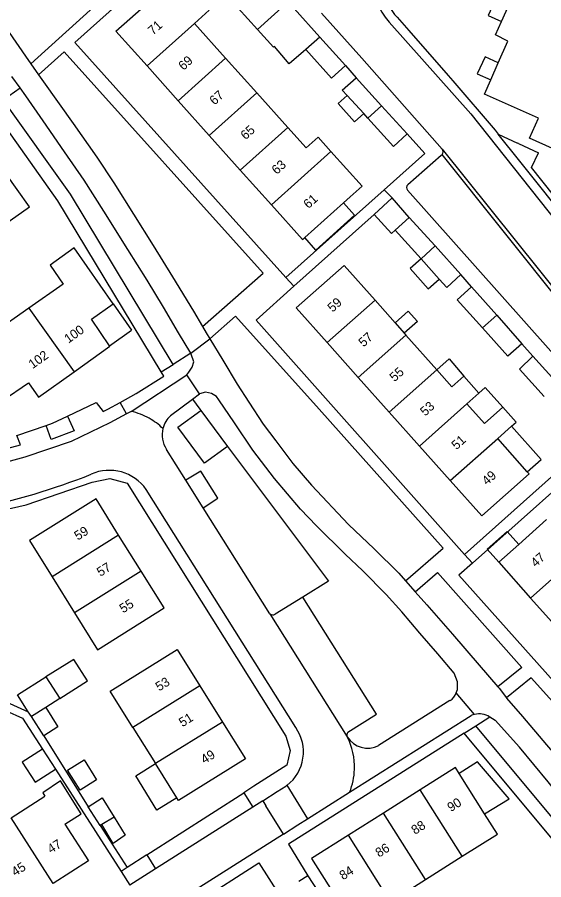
# Model space of a CAD drawing. Extents: x 194485 to 197793, y 468269 to 470822.
# Drawn here: x 195783.7 to 195852.1, y 469938.8 to 470051 of the extents above; entities that cross this region are included whole.
import ezdxf

# ---------------------------------------------------------------- set-up
doc = ezdxf.new("R2010")
doc.units = 0
for name, color, linetype in [('BGT grensvlak begroeid terreindeel', 7, 'Continuous'), ('BGT grensvlak gebouwinstallatie plus 1', 7, 'Continuous'), ('BGT grensvlak onbegroeid terreindeel', 7, 'Continuous'), ('BGT grensvlak overig bouwwerk uitbreiding populatie', 7, 'Continuous'), ('BGT grensvlak pand op maaiveld', 7, 'Continuous'), ('BGT grensvlak pand op maaiveld LR', 7, 'Continuous'), ('BGT grensvlak vegetatieobject', 7, 'Continuous'), ('BGT grensvlak wegdeel', 7, 'Continuous'), ('BGT tekst huisnummerreeks', 7, 'Continuous')]:
    doc.layers.add(name, color=color, linetype=linetype)

msp = doc.modelspace()

# ---------------------------------------------------------------- linework, layer by layer
at = {"layer": 'BGT grensvlak begroeid terreindeel'}
for points in [[(195806.44, 470001.3), (195807.42, 470000), (195807.55, 469999.82)], [(195811.02, 469995.17), (195824.13, 469977.64), (195820.8, 469975.58)], [(195807.85, 469987.2), (195809.73, 469988.44), (195807.52, 469991.95), (195805.59, 469990.78)]]:
    msp.add_lwpolyline(points, dxfattribs=at)
at = {"layer": 'BGT grensvlak gebouwinstallatie plus 1'}
for p, q in [((195826.57, 470040.8), (195825.4, 470039.75)), ((195825.4, 470039.75), (195827.53, 470037.38)), ((195827.53, 470037.38), (195828.72, 470038.45)), ((195832.44, 470027.49), (195830.06, 470025.35)), ((195834.65, 470024.95), (195832.44, 470027.49)), ((195832.34, 470022.85), (195830.06, 470025.35)), ((195832.81, 470023.28), (195832.34, 470022.85)), ((195836.17, 470019.55), (195834.75, 470018.29)), ((195834.75, 470018.29), (195837.11, 470015.66)), ((195837.11, 470015.66), (195838.52, 470016.93)), ((195796.15, 470013.69), (195798.51, 470010.29)), ((195832.79, 470011.25), (195834.51, 470012.77)), ((195834.51, 470012.77), (195835.71, 470011.4)), ((195795.67, 470008.26), (195798.51, 470010.29)), ((195835.71, 470011.4), (195834, 470009.89)), ((195838.24, 470005.12), (195839.82, 470006.56)), ((195839.82, 470006.56), (195841.73, 470004.29)), ((195844.53, 470002.84), (195843.69, 470002.08)), ((195846.8, 470000.29), (195844.53, 470002.84)), ((195851.79, 469993.47), (195847.95, 469997.79)), ((195849.99, 469991.88), (195851.79, 469993.47)), ((195799.09, 469952.33), (195801.63, 469953.93)), ((195801.82, 469947.86), (195799.09, 469952.33)), ((195804.43, 469949.47), (195801.82, 469947.86)), ((195796.25, 469946.96), (195797.69, 469944.61)), ((195796.12, 469943.55), (195794.67, 469945.99)), ((195797.69, 469944.61), (195796.12, 469943.55))]:
    msp.add_line(p, q, dxfattribs=at)
for points in [[(195847.64, 470052.64), (195845.91, 470053.41), (195844.91, 470051.19), (195846.65, 470050.42)], [(195846.22, 470045.05), (195844.5, 470045.84), (195843.49, 470043.61), (195845.23, 470042.84)], [(195826.09, 470026.85), (195827.54, 470025.24), (195822.49, 470020.71), (195821.04, 470022.32)], [(195848.88, 469982.41), (195847.36, 469984.1), (195844.79, 469981.79), (195846.3, 469980.1)], [(195789.18, 469962.4), (195792.79, 469964.68), (195791.03, 469967.48), (195787.38, 469965.19)]]:
    msp.add_lwpolyline(points, dxfattribs=at)
at = {"layer": 'BGT grensvlak onbegroeid terreindeel'}
msp.add_line((195807.55, 469999.82), (195811.02, 469995.17), dxfattribs=at)
for points in [[(195787.42, 469997.91), (195788.25, 469998.2), (195790.19, 469999.12)], [(195811.02, 469995.17), (195808.01, 469993.01), (195804.54, 469997.66), (195807.55, 469999.82)]]:
    msp.add_lwpolyline(points, dxfattribs=at)
at = {"layer": 'BGT grensvlak overig bouwwerk uitbreiding populatie'}
for p, q in [((195786.93, 469955.82), (195784.3, 469954.11)), ((195786.93, 469955.82), (195788.62, 469953.2)), ((195790.2, 469953.05), (195792.35, 469954.4)), ((195792.35, 469954.4), (195793.97, 469951.83)), ((195784.3, 469954.11), (195785.99, 469951.49)), ((195785.99, 469951.49), (195788.62, 469953.2)), ((195791.83, 469950.47), (195790.2, 469953.05)), ((195793.97, 469951.83), (195791.83, 469950.47))]:
    msp.add_line(p, q, dxfattribs=at)
at = {"layer": 'BGT grensvlak pand op maaiveld'}
for p, q in [((195814.91, 470049.39), (195810.85, 470053.89)), ((195806.7, 470050.17), (195808.62, 470051.9)), ((195846.65, 470050.42), (195847.64, 470052.64)), ((195806.7, 470050.17), (195810.75, 470045.66)), ((195823.02, 470048.41), (195826.35, 470044.72)), ((195810.75, 470045.66), (195814.8, 470041.15)), ((195804.58, 470040.12), (195800.54, 470044.64)), ((195845.23, 470042.84), (195846.22, 470045.05)), ((195831.05, 470039.46), (195827.72, 470043.12)), ((195818.85, 470036.64), (195814.8, 470041.15)), ((195828.72, 470038.45), (195826.57, 470040.8)), ((195808.62, 470035.61), (195804.58, 470040.12)), ((195834.39, 470035.81), (195831.05, 470039.46)), ((195829.27, 470037.85), (195828.72, 470038.45)), ((195821.22, 470034), (195818.85, 470036.64)), ((195812.66, 470031.09), (195808.62, 470035.61)), ((195822.78, 470035.39), (195821.22, 470034)), ((195824.45, 470033.52), (195822.78, 470035.39)), ((195828.5, 470029.02), (195824.45, 470033.52)), ((195812.66, 470031.09), (195816.71, 470026.58)), ((195826.95, 470027.62), (195828.5, 470029.02)), ((195826.09, 470026.85), (195826.95, 470027.62)), ((195816.71, 470026.58), (195820.75, 470022.06)), ((195821.04, 470022.32), (195826.09, 470026.85)), ((195832.81, 470023.28), (195834.65, 470024.95)), ((195838, 470021.24), (195834.65, 470024.95)), ((195836.17, 470019.55), (195832.81, 470023.28)), ((195820.75, 470022.06), (195821.04, 470022.32)), ((195841.35, 470017.52), (195838, 470021.24)), ((195838.52, 470016.93), (195836.17, 470019.55)), ((195842.73, 470015.92), (195846.01, 470012.22)), ((195830.19, 470014.18), (195832.79, 470011.25)), ((195846.01, 470012.22), (195849.3, 470008.52)), ((195832.79, 470011.25), (195834, 470009.89)), ((195834, 470009.89), (195834.21, 470009.65)), ((195834.21, 470009.65), (195838.24, 470005.12)), ((195827.99, 470004.15), (195823.96, 470008.67)), ((195854, 470003.26), (195850.73, 470006.91)), ((195838.24, 470005.12), (195840.19, 470002.92)), ((195827.99, 470004.15), (195832.03, 469999.63)), ((195841.73, 470004.29), (195840.19, 470002.92)), ((195843.69, 470002.08), (195841.73, 470004.29)), ((195842.15, 470000.71), (195843.69, 470002.08)), ((195842.15, 470000.71), (195844.41, 469998.17)), ((195846.8, 470000.29), (195844.41, 469998.17)), ((195835.96, 469995.22), (195832.03, 469999.63)), ((195846.15, 469996.21), (195847.95, 469997.79)), ((195849.99, 469991.88), (195846.15, 469996.21)), ((195839.98, 469990.72), (195835.96, 469995.22)), ((195852.51, 469985.66), (195848.88, 469982.41)), ((195799.78, 469978.94), (195796.84, 469983.65)), ((195848.88, 469982.41), (195846.3, 469980.1)), ((195846.3, 469980.1), (195850.43, 469975.45)), ((195788.18, 469978.23), (195791.11, 469973.52)), ((195854.35, 469971.04), (195850.43, 469975.45)), ((195787.38, 469965.19), (195789.18, 469962.4)), ((195807.41, 469964.04), (195810.36, 469959.33)), ((195789.18, 469962.4), (195787.36, 469961.22)), ((195785.5, 469960.03), (195785.1, 469960.65)), ((195787.1, 469957.54), (195785.5, 469960.03)), ((195798.68, 469958.63), (195801.63, 469953.93)), ((195804.43, 469949.47), (195801.63, 469953.93)), ((195836.08, 469950.52), (195831.29, 469947.5)), ((195782.85, 469946.88), (195787.25, 469949.69)), ((195794.45, 469945.86), (195792.9, 469948.32)), ((195831.29, 469947.5), (195826.73, 469944.62)), ((195796.25, 469946.96), (195794.67, 469945.99)), ((195794.67, 469945.99), (195794.45, 469945.86)), ((195836.75, 469938.85), (195841.54, 469941.87)), ((195832.18, 469935.97), (195836.75, 469938.85))]:
    msp.add_line(p, q, dxfattribs=at)
for points in [[(195800.54, 470044.64), (195796.49, 470049.16), (195802.67, 470054.67), (195804.85, 470052.23)], [(195823.02, 470048.41), (195819.68, 470052.11), (195818.91, 470052.97)], [(195846.22, 470045.05), (195847.46, 470047.85), (195845.87, 470048.69), (195846.65, 470050.42)], [(195817.11, 470047.19), (195816.99, 470047.09), (195814.91, 470049.39)], [(195821.19, 470046.79), (195819.04, 470044.94), (195817.11, 470047.19)], [(195826.35, 470044.72), (195824.52, 470043.06), (195821.19, 470046.79)], [(195826.57, 470040.8), (195825.93, 470041.51), (195827.72, 470043.12)], [(195862.61, 470031.96), (195861.78, 470030.11), (195850.27, 470035.25), (195851.43, 470037.86), (195844.41, 470040.99), (195845.23, 470042.84)], [(195834.39, 470035.81), (195832.61, 470034.18), (195829.27, 470037.85)], [(195773.73, 470024.95), (195776.92, 470020.46), (195785.25, 470026.33), (195782.06, 470030.83)], [(195796.15, 470013.69), (195791.08, 470020.98), (195787.92, 470018.75), (195789.63, 470016.29), (195785.16, 470013.16)], [(195830.19, 470014.18), (195826.16, 470018.71), (195819.92, 470013.19), (195823.96, 470008.67)], [(195841.35, 470017.52), (195839.52, 470015.82), (195838.52, 470016.93)], [(195844.17, 470010.57), (195840.89, 470014.25), (195842.73, 470015.92)], [(195795.67, 470008.26), (195793.31, 470011.7), (195796.15, 470013.69)], [(195785.16, 470013.16), (195780.58, 470009.94), (195781.64, 470008.34), (195779.29, 470006.73), (195781.72, 470001.08), (195785.14, 470003.43), (195786.42, 470001.57), (195791.06, 470004.88)], [(195849.3, 470008.52), (195847.45, 470006.89), (195844.17, 470010.57)], [(195791.06, 470004.88), (195795.71, 470008.2), (195795.67, 470008.26)], [(195852.19, 470001.64), (195848.98, 470005.22), (195850.73, 470006.91)], [(195847.95, 469997.79), (195848.55, 469998.33), (195846.8, 470000.29)], [(195839.98, 469990.72), (195844.07, 469986.15), (195850.23, 469991.62), (195849.99, 469991.88)], [(195796.84, 469983.65), (195793.91, 469988.36), (195785.26, 469982.95), (195788.18, 469978.23)], [(195791.11, 469973.52), (195794.08, 469968.73), (195802.75, 469974.17), (195799.78, 469978.94)], [(195798.68, 469958.63), (195795.73, 469963.33), (195804.47, 469968.74), (195807.41, 469964.04)], [(195785.1, 469960.65), (195783.7, 469962.85), (195787.38, 469965.19)], [(195787.36, 469961.22), (195788.95, 469958.72), (195787.1, 469957.54)], [(195810.36, 469959.33), (195813.34, 469954.56), (195804.65, 469949.12), (195804.43, 469949.47)], [(195841.13, 469952.63), (195840.64, 469953.4), (195836.08, 469950.52)], [(195844.43, 469947.39), (195847.64, 469949.33), (195843.53, 469954.17), (195841.13, 469952.63)], [(195789.87, 469946.06), (195791.96, 469947.39), (195789.29, 469951.68), (195786.98, 469950.14), (195787.25, 469949.69)], [(195792.9, 469948.32), (195794.71, 469949.48), (195796.25, 469946.96)], [(195841.54, 469941.87), (195846.1, 469944.74), (195844.43, 469947.39)], [(195789.87, 469946.06), (195792.94, 469941.26), (195788.31, 469938.32)], [(195826.73, 469944.62), (195821.93, 469941.6), (195827.4, 469932.95), (195832.18, 469935.97)]]:
    msp.add_lwpolyline(points, dxfattribs=at)
at = {"layer": 'BGT grensvlak pand op maaiveld LR'}
for p, q in [((195818.91, 470052.97), (195814.91, 470049.39)), ((195806.7, 470050.17), (195800.54, 470044.64)), ((195823.02, 470048.41), (195821.19, 470046.79)), ((195810.75, 470045.66), (195804.58, 470040.12)), ((195814.8, 470041.15), (195808.62, 470035.61)), ((195829.27, 470037.85), (195831.05, 470039.46)), ((195818.85, 470036.64), (195812.66, 470031.09)), ((195824.45, 470033.52), (195816.71, 470026.58)), ((195838, 470021.24), (195836.17, 470019.55)), ((195830.19, 470014.18), (195823.96, 470008.67)), ((195785.16, 470013.16), (195791.06, 470004.88)), ((195846.01, 470012.22), (195844.17, 470010.57)), ((195834.21, 470009.65), (195827.99, 470004.15)), ((195838.24, 470005.12), (195832.03, 469999.63)), ((195835.96, 469995.22), (195842.15, 470000.71)), ((195839.98, 469990.72), (195846.15, 469996.21)), ((195796.84, 469983.65), (195788.18, 469978.23)), ((195850.43, 469975.45), (195856.62, 469980.99)), ((195799.78, 469978.94), (195791.11, 469973.52)), ((195807.41, 469964.04), (195798.68, 469958.63)), ((195787.36, 469961.22), (195785.5, 469960.03)), ((195810.36, 469959.33), (195801.63, 469953.93)), ((195844.43, 469947.39), (195841.13, 469952.63)), ((195841.54, 469941.87), (195836.08, 469950.52)), ((195836.75, 469938.85), (195831.29, 469947.5)), ((195788.31, 469938.32), (195782.85, 469946.88)), ((195832.18, 469935.97), (195826.73, 469944.62))]:
    msp.add_line(p, q, dxfattribs=at)
at = {"layer": 'BGT grensvlak vegetatieobject'}
for p, q in [((195846.21, 470035.79), (195848.74, 470034.61)), ((195848.84, 470034.57), (195848.74, 470034.61)), ((195848.84, 470034.57), (195851.46, 470033.35))]:
    msp.add_line(p, q, dxfattribs=at)
msp.add_lwpolyline([(195856.25, 470024.24), (195850.56, 470031.42), (195851.46, 470033.35)], dxfattribs=at)
at = {"layer": 'BGT grensvlak wegdeel'}
for p, q in [((195788.93, 470027.09), (195758.54, 470070)), ((195795.33, 470053.89), (195785.42, 470044.94)), ((195833.05, 470050.98), (195834.58, 470049.24)), ((195834.58, 470049.24), (195839.71, 470043.41)), ((195785.42, 470044.94), (195786.43, 470043.51)), ((195826.35, 470044.72), (195827.72, 470043.12)), ((195784.02, 470041.79), (195782.96, 470043.27)), ((195838.77, 470032.98), (195834.45, 470029.19)), ((195838.9, 470033.12), (195861.77, 470004.47)), ((195838.94, 470033.83), (195862.6, 470004.28)), ((195818.57, 470017.15), (195831.39, 470028.55)), ((195831.39, 470028.55), (195832.44, 470027.49)), ((195802.38, 470004.87), (195788.93, 470027.09)), ((195830.06, 470025.35), (195819.65, 470015.99)), ((195818.57, 470017.15), (195819.65, 470015.99)), ((195842.73, 470015.92), (195841.35, 470017.52)), ((195806.22, 470007.29), (195808.7, 470009.17)), ((195850.73, 470006.91), (195849.3, 470008.52)), ((195806.22, 470007.29), (195803.92, 470005.82)), ((195802.38, 470004.87), (195803.92, 470005.82)), ((195798.48, 469999.72), (195805.71, 470004.46)), ((195807.38, 470002.01), (195805.71, 470004.46)), ((195806.44, 470001.3), (195807.38, 470002.01)), ((195797.86, 469999.39), (195797.04, 470000.89)), ((195803.57, 469999.17), (195806.44, 470001.3)), ((195798.48, 469999.72), (195797.86, 469999.39)), ((195805.59, 469990.78), (195803.07, 469994.79)), ((195841.82, 469981.12), (195857.74, 469995.35)), ((195807.85, 469987.2), (195805.59, 469990.78)), ((195855.08, 469990.89), (195842.85, 469979.98)), ((195819.87, 469958.62), (195800.44, 469989.58)), ((195816.52, 469973.41), (195807.85, 469987.2)), ((195834.15, 469977.69), (195839.05, 469981.93)), ((195841.82, 469981.12), (195842.85, 469979.98)), ((195835.42, 469976.27), (195838.3, 469978.77)), ((195834.15, 469977.69), (195835.42, 469976.27)), ((195820.8, 469975.58), (195817.2, 469973.35)), ((195816.52, 469973.41), (195826.58, 469957.42)), ((195839.94, 469962.12), (195830.66, 469956.28)), ((195843.13, 469960.31), (195840.75, 469963.13)), ((195826.89, 469950.22), (195842.68, 469960.17)), ((195843.29, 469958.84), (195845.1, 469960)), ((195845.1, 469960), (195845.8, 469959.58)), ((195841.78, 469957.87), (195843.29, 469958.84)), ((195873.36, 469922.65), (195843.29, 469958.84)), ((195841.78, 469957.87), (195818.95, 469943.44)), ((195873.25, 469920.1), (195841.78, 469957.87)), ((195787.1, 469957.54), (195792.9, 469948.32)), ((195788.62, 469953.2), (195797.17, 469939.9)), ((195818.57, 469950.98), (195818.73, 469951.1)), ((195818.73, 469951.1), (195821.42, 469946.75)), ((195800.5, 469942.04), (195813.11, 469950.13)), ((195813.11, 469950.13), (195814.31, 469948.27)), ((195821.42, 469946.75), (195826.89, 469950.22)), ((195815.59, 469949.08), (195814.31, 469948.27)), ((195815.59, 469949.08), (195815.99, 469948.43)), ((195814.31, 469948.27), (195801.63, 469940.22)), ((195818.28, 469944.76), (195815.99, 469948.43)), ((195794.45, 469945.86), (195797.95, 469940.4)), ((195818.28, 469944.76), (195796.19, 469930.77)), ((195818.95, 469943.44), (195821.45, 469939.32)), ((195800.5, 469942.04), (195797.95, 469940.4)), ((195800.5, 469942.04), (195801.63, 469940.22)), ((195797.95, 469940.4), (195797.17, 469939.9)), ((195797.17, 469939.9), (195798.32, 469938.11)), ((195801.63, 469940.22), (195798.32, 469938.11)), ((195821.45, 469939.32), (195820.3, 469938.59)), ((195821.45, 469939.32), (195831.84, 469923.69))]:
    msp.add_line(p, q, dxfattribs=at)
for points in [[(195764.66, 470074.34), (195765.24, 470073.56), (195765.38, 470073.27), (195766.41, 470071.74), (195768.68, 470068.51), (195771.67, 470064.33), (195774.89, 470059.79), (195777.99, 470055.48), (195781.29, 470050.8), (195784.74, 470045.9), (195785.42, 470044.94)], [(195810.28, 470061.45), (195808.62, 470063.33), (195791.15, 470047.7), (195818.57, 470017.15)], [(195823.23, 470051.52), (195828.48, 470045.67), (195838.94, 470033.83)], [(195832.03, 470050.35), (195842.64, 470038.43), (195852.65, 470025.82), (195864.76, 470010.62), (195869.98, 470004.03), (195880.01, 469991.44)], [(195807.74, 470010.77), (195815.65, 470017.68), (195789.78, 470046.47), (195786.43, 470043.51)], [(195786.43, 470043.51), (195787.07, 470042.6), (195790.95, 470037.17), (195794.02, 470032.77), (195796.21, 470029.43), (195798.8, 470025.39), (195801.34, 470021.29), (195803.86, 470017.24), (195806.57, 470012.77), (195807.74, 470010.77)], [(195839.71, 470043.41), (195840.31, 470042.73), (195845.83, 470036.28), (195846.21, 470035.79)], [(195803.92, 470005.82), (195790.58, 470027.97), (195781.83, 470040.26), (195784.02, 470041.79)], [(195806.22, 470007.29), (195804.64, 470009.95), (195802.68, 470013.27), (195800.56, 470016.77), (195798.05, 470020.78), (195794.93, 470025.78), (195792.36, 470029.81), (195789.79, 470033.47), (195787.04, 470037.53), (195784.77, 470040.74), (195784.02, 470041.79)], [(195831.39, 470028.55), (195836.67, 470033.25), (195834.39, 470035.81)], [(195855.9, 470023.64), (195849.03, 470032.27), (195846.21, 470035.79)], [(195834.41, 470028.48), (195852.69, 470007.93), (195857.89, 470002.04)], [(195841.82, 469981.12), (195814.75, 470011.58), (195819.65, 470015.99)], [(195839.05, 469981.93), (195822.91, 470000), (195812.04, 470012.11), (195808.7, 470009.17)], [(195807.74, 470010.77), (195808.22, 470009.96), (195808.7, 470009.17)], [(195808.7, 470009.17), (195810.4, 470006.37), (195812.28, 470003.27), (195813.78, 470000.92), (195815.66, 469998.07), (195817.27, 469995.89), (195819.5, 469992.96), (195821.91, 469990.11), (195826.74, 469985.03), (195830.07, 469981.86), (195833.27, 469978.69), (195834.15, 469977.69)], [(195805.71, 470004.46), (195805.99, 470004.82), (195806.43, 470005.46), (195806.61, 470006.16), (195806.3, 470007.16), (195806.22, 470007.29)], [(195797.04, 470000.89), (195799.14, 470002.04), (195802.73, 470004.31), (195802.38, 470004.87)], [(195840.75, 469963.13), (195840.9, 469963.54), (195840.91, 469964.55), (195840.49, 469965.67), (195838.34, 469968.18), (195836, 469970.9), (195833.68, 469973.64), (195831.64, 469975.9), (195828.59, 469978.98), (195826.29, 469981.16), (195822.59, 469984.84), (195820.49, 469987), (195817.11, 469990.98), (195814.31, 469994.67), (195811.9, 469998.22), (195809.88, 470001.24), (195809.56, 470001.64), (195808.93, 470002.04), (195808.16, 470002.22), (195807.38, 470002.01)], [(195790.19, 469999.12), (195793.94, 470000.88), (195794.82, 469999.7), (195795.42, 470000), (195797.04, 470000.89)], [(195797.86, 469999.39), (195795.71, 469998.23), (195790.67, 469995.83), (195784.66, 469993.78), (195778.87, 469992.23), (195742.93, 469985.73)], [(195790.19, 469999.12), (195791.05, 469997.18), (195788.07, 469996.09), (195787.42, 469997.91)], [(195713.02, 469985.49), (195723.73, 469985.45), (195729.16, 469985.71), (195734.57, 469986.2), (195739.92, 469986.92), (195748.59, 469988.48), (195778.69, 469993.93), (195784.09, 469995.38), (195783.59, 469996.58), (195787.42, 469997.91)], [(195717.17, 469978.48), (195730.17, 469978.94), (195748.07, 469981.43), (195748.49, 469979.08), (195776.29, 469984.08), (195775.97, 469985.57), (195784.81, 469987.59), (195793.4, 469990.5), (195795.68, 469991.01), (195797.94, 469990.39), (195818.6, 469957.47), (195819.15, 469955.61), (195818.7, 469953.72), (195814.41, 469950.97), (195813.11, 469950.13)], [(195842.85, 469979.98), (195841.1, 469978.41), (195868.23, 469948.06), (195869.58, 469949.26)], [(195838.3, 469978.77), (195849.27, 469966.44), (195846.18, 469963.89)], [(195826.64, 469957.99), (195830.38, 469960.35), (195820.8, 469975.58)], [(195835.42, 469976.27), (195836.92, 469974.58), (195840.27, 469970.74), (195843.74, 469966.71), (195846.18, 469963.89)], [(195780.44, 469964.45), (195779.79, 469967.58), (195780.97, 469967.83), (195782.21, 469961.94), (195785.1, 469960.65)], [(195885.09, 469929.2), (195869.34, 469946.9), (195867.98, 469945.7), (195850.49, 469965.09), (195847.28, 469962.46)], [(195846.18, 469963.89), (195846.32, 469963.73), (195847.28, 469962.46)], [(195847.28, 469962.46), (195847.31, 469962.43), (195849.37, 469960.06), (195852.49, 469956.36), (195855.23, 469953.22), (195859.05, 469948.57), (195861.71, 469945.29), (195864.35, 469942.15), (195866.86, 469939.11), (195868.99, 469936.56), (195870.62, 469934.5), (195872.74, 469931.92), (195875.34, 469928.66), (195877.3, 469926.29), (195879.32, 469923.75)], [(195768.38, 469956.73), (195767.83, 469956.53), (195768, 469955.58), (195782.22, 469960.79), (195784.35, 469959.84), (195786.93, 469955.82)], [(195875.15, 469924.08), (195874.96, 469924.31), (195872.31, 469927.69), (195869.13, 469931.59), (195866.03, 469935.39), (195860.35, 469942.3), (195856.23, 469947.16), (195852.69, 469951.55), (195848.96, 469956.04), (195845.8, 469959.58)], [(195815.59, 469949.08), (195817.48, 469950.28), (195818.57, 469950.98)], [(195818.28, 469944.76), (195820.15, 469945.95), (195821.42, 469946.75)], [(195798.85, 469930.63), (195815.08, 469941.02), (195817.69, 469936.93)]]:
    msp.add_lwpolyline(points, dxfattribs=at)
for centre, radius, start, end in [((195838.19, 470055.87), 8.27, 136.8171, 221.8196), ((195838.7, 470056.12), 7.64, 166.3995, 222.2977), ((195838.39, 470033.5), 0.642, 305.6618, 323.0881), ((195838.4, 470033.5), 0.633, 323.2651, 31.4052), ((195834.79, 470028.82), 0.502, 131.6869, 221.5136), ((195796.64, 469991.38), 8.54, 60.7009, 77.5882), ((195805.89, 469996.69), 3.39, 133.0911, 166.2598), ((195796.7, 469991.47), 8.43, 45.6037, 60.7186), ((195805.9, 469996.68), 3.4, 166.1869, 213.754), ((195762.13, 470068.84), 83.32, 281.1256, 291.9409), ((195795.65, 469986.19), 5.87, 35.277, 113.9657), ((195816.9, 469973.84), 0.573, 228.4041, 301.1153), ((195838.89, 469963.8), 1.98, 302.1988, 340.1905), ((195843.7, 469957.74), 2.64, 102.353, 112.686), ((195843.72, 469957.67), 2.71, 59.4871, 102.5647), ((195815.37, 469955.45), 5.51, 307.731, 35.1569), ((195827.16, 469957.65), 0.625, 146.5556, 201.4888), ((195818.79, 469953.47), 8.73, 358.0524, 26.8937), ((195829.24, 469959.05), 3.12, 211.502, 297.2604), ((195818.8, 469953.47), 8.72, 338.1074, 358.0528)]:
    msp.add_arc(centre, radius, start, end, dxfattribs=at)

# ---------------------------------------------------------------- texts
at = {"layer": 'BGT tekst huisnummerreeks'}
for s, rotation, p in [('71', 41.8, (195801.31, 470048.6)), ('69', 41.8, (195805.27, 470044)), ('67', 41.8, (195809.31, 470039.49)), ('65', 41.8, (195813.35, 470034.97)), ('63', 41.8, (195817.4, 470030.46)), ('61', 41.8, (195821.53, 470026.02)), ('59', 41.7, (195824.66, 470012.55)), ('100', 35.5, (195790.31, 470008.52)), ('57', 41.8, (195828.69, 470008.03)), ('102', 35.5, (195785.66, 470005.21)), ('55', 41.7, (195832.73, 470003.51)), ('53', 41.8, (195836.71, 469999.05)), ('51', 41.8, (195840.78, 469994.67)), ('49', 41.8, (195844.74, 469990.05)), ('59', 31.9, (195791.54, 469982.91)), ('47', 41.6, (195851.09, 469979.39)), ('57', 31.9, (195794.47, 469978.2)), ('55', 31.9, (195797.42, 469973.45)), ('53', 32, (195802.11, 469963.29)), ('51', 32, (195805.15, 469958.64)), ('49', 32, (195808.01, 469953.84)), ('90', 32.3, (195840.06, 469947.6)), ('88', 32.3, (195835.38, 469944.64)), ('47', 32.4, (195788.05, 469942.18)), ('86', 32.3, (195830.71, 469941.69)), ('45', 32.4, (195783.39, 469939.22)), ('84', 32.3, (195826.03, 469938.74))]:
    msp.add_text(s, height=1.2, rotation=rotation, dxfattribs=at).set_placement(p)

doc.saveas('drawing.dxf')
